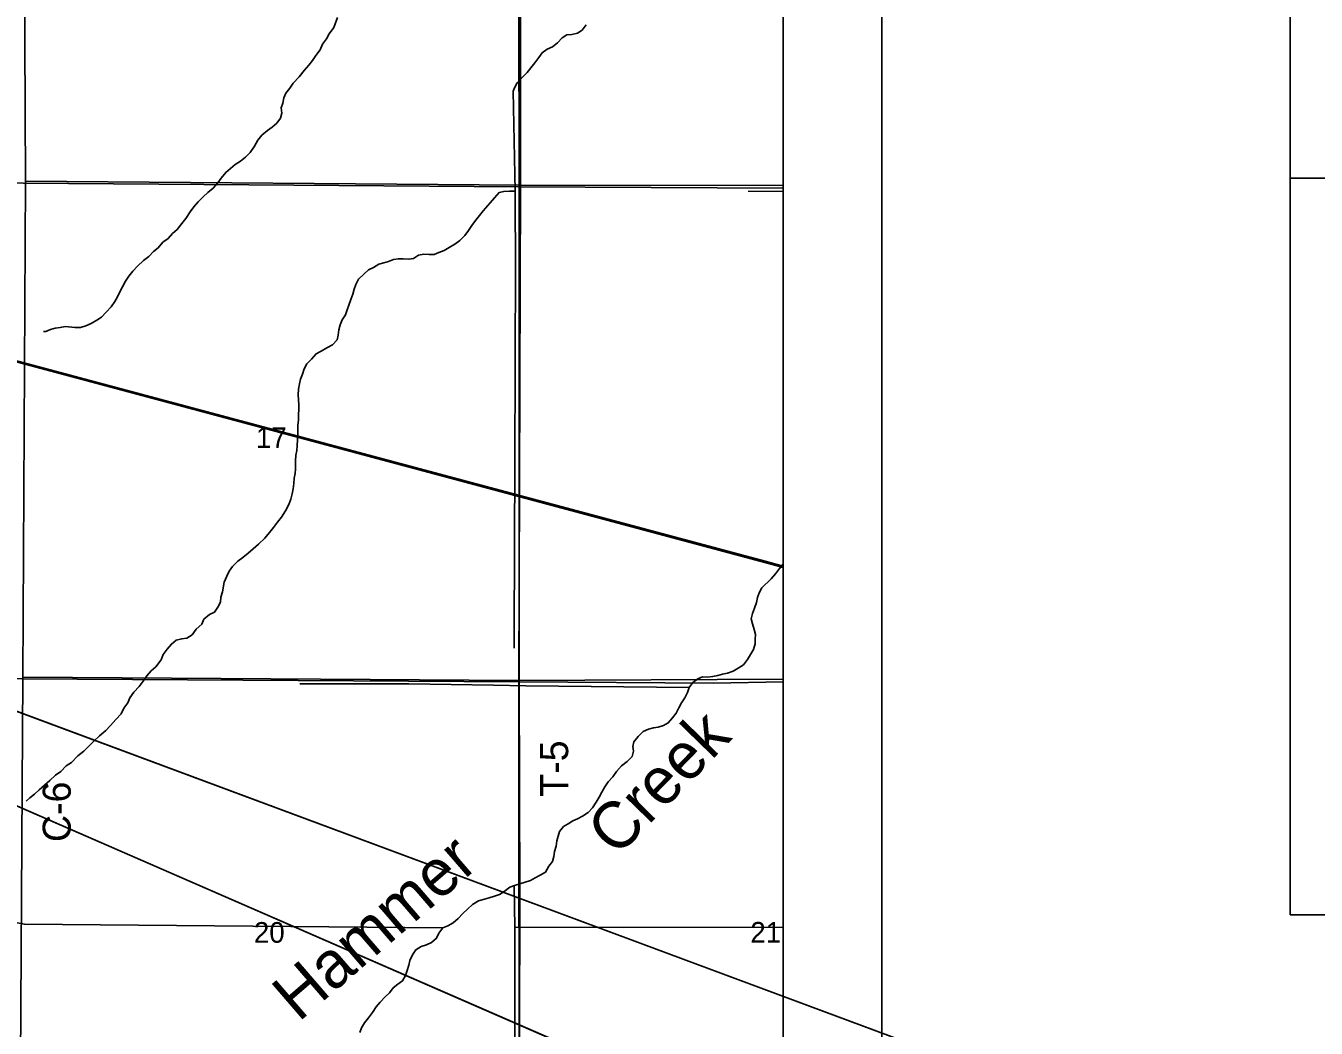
# Model space of a CAD drawing. Extents: x -6.2 to 37.4, y 0.2 to 22.2.
# Drawn here: x 7.714 to 9.021, y 15.692 to 16.707 of the extents above; entities that cross this region are included whole.
import ezdxf

# ---------------------------------------------------------------- set-up
doc = ezdxf.new("R2010")
doc.units = 0
for name, color, linetype in [('GM_X_County_Road', 7, 'Continuous'), ('GM_X_County_Road_Text', 7, 'Continuous'), ('GM_X_Minor_River', 7, 'Continuous'), ('GM_X_Minor_River_Text', 7, 'Continuous'), ('GM_X_Rail_Line', 7, 'Continuous'), ('GM_X_Section', 7, 'Continuous'), ('GM_X_Section_Text', 7, 'Continuous'), ('GM_X_State_Route', 7, 'Continuous'), ('GM_X_Township_Road', 7, 'Continuous'), ('GM_X_Township_Road_Text', 7, 'Continuous'), ('GM_X_US_Shield', 7, 'Continuous'), ('SH_Border', 7, 'Continuous'), ('SH_Cut_Line', 7, 'Continuous'), ('SH_Data', 7, 'Continuous'), ('SH_Text', 7, 'Continuous')]:
    doc.layers.add(name, color=color, linetype=linetype)

msp = doc.modelspace()

# ---------------------------------------------------------------- linework, layer by layer
at = {"layer": 'GM_X_County_Road'}
msp.add_lwpolyline([(7.2, 16.0484), (7.71, 16.0457), (8.2135, 16.0426), (8.4105, 16.0413), (8.4809, 16.0426)], dxfattribs=at)
at = {"layer": 'GM_X_Minor_River'}
for p, q in [((8.4809, 16.5395), (8.4455, 16.5397)), ((8.2092, 15.794), (8.4809, 15.7944))]:
    msp.add_line(p, q, dxfattribs=at)
for points in [[(8.0296, 16.7156), (8.0258, 16.7054), (8.0212, 16.699), (8.0185, 16.6939), (8.0145, 16.6884), (8.012, 16.6829), (8.0078, 16.6772), (8.0042, 16.6721), (8.0006, 16.6672), (7.9958, 16.6619), (7.9907, 16.6556), (7.9846, 16.6492), (7.9813, 16.6441), (7.9773, 16.6391), (7.9752, 16.6342), (7.9741, 16.6289), (7.9727, 16.6242), (7.9731, 16.6187), (7.9718, 16.6137), (7.9683, 16.6086), (7.9634, 16.6046), (7.9586, 16.6012), (7.9531, 16.5963), (7.9489, 16.5914), (7.9457, 16.5852), (7.9413, 16.5789), (7.9365, 16.5742), (7.9314, 16.57), (7.9261, 16.5668), (7.9165, 16.5585), (7.9118, 16.553), (7.9085, 16.5481), (7.9036, 16.5428), (7.8983, 16.5382), (7.8935, 16.5339), (7.8884, 16.5288), (7.8842, 16.5237), (7.8803, 16.5186), (7.876, 16.5119), (7.872, 16.5068), (7.8674, 16.501), (7.8626, 16.4968), (7.8582, 16.4919), (7.8529, 16.4879), (7.848, 16.4824), (7.8432, 16.4785), (7.8385, 16.4735), (7.8331, 16.4694), (7.827, 16.4637), (7.8225, 16.4588), (7.8183, 16.4535), (7.8148, 16.4484), (7.8118, 16.4427)], [(8.2813, 16.7081), (8.2775, 16.7028), (8.2725, 16.6996), (8.267, 16.6985), (8.2617, 16.6979), (8.257, 16.6949), (8.2524, 16.69), (8.2473, 16.6858), (8.2419, 16.6836), (8.2368, 16.6798), (8.2334, 16.6749), (8.2294, 16.6698), (8.2254, 16.6646), (8.2216, 16.6597), (8.2162, 16.6544), (8.2115, 16.6495), (8.2088, 16.6444), (8.2076, 16.6408)], [(8.2076, 16.6408), (8.2094, 16.5398), (8.2098, 16.4563), (8.2095, 16.3766), (8.2092, 16.2524), (8.2088, 16.1947), (8.2084, 16.077)], [(8.2094, 16.5398), (8.2037, 16.5396), (8.198, 16.5395), (8.1932, 16.5382), (8.1885, 16.533), (8.1843, 16.5279), (8.1772, 16.5198), (8.1734, 16.5149), (8.1692, 16.51), (8.1658, 16.5048), (8.1624, 16.4999), (8.1584, 16.4948), (8.1536, 16.4897), (8.1483, 16.4859), (8.1428, 16.4825), (8.1376, 16.4795), (8.1323, 16.4774), (8.1275, 16.4754), (8.1226, 16.4754), (8.1171, 16.4758), (8.1116, 16.4747), (8.1067, 16.4716), (8.1019, 16.4707), (8.096, 16.4713), (8.0913, 16.4713), (8.0864, 16.4704), (8.0814, 16.4685), (8.0765, 16.467), (8.0716, 16.4657), (8.066, 16.4625), (8.0611, 16.46), (8.0562, 16.4557), (8.0508, 16.4504), (8.0483, 16.4453), (8.0464, 16.4403), (8.0451, 16.4352), (8.0432, 16.4301), (8.0411, 16.4242), (8.0395, 16.4195), (8.0376, 16.4144), (8.0345, 16.4093), (8.0324, 16.4043), (8.0309, 16.3992), (8.0303, 16.3939), (8.0293, 16.3892), (8.0244, 16.3842), (8.0187, 16.381), (8.013, 16.3776), (8.0079, 16.375), (8.0033, 16.3697), (7.9985, 16.3648), (7.9959, 16.3597), (7.9943, 16.3545), (7.9922, 16.3492), (7.9911, 16.3445), (7.9901, 16.339), (7.9899, 16.3335), (7.99, 16.3284), (7.9906, 16.3234), (7.9904, 16.3187), (7.9902, 16.3134), (7.99, 16.3077), (7.9896, 16.3027), (7.9894, 16.2976), (7.9893, 16.2929), (7.9891, 16.2881), (7.9887, 16.2819), (7.9883, 16.2769), (7.9876, 16.2722), (7.9872, 16.2667), (7.9871, 16.2585), (7.9867, 16.2538), (7.9856, 16.249), (7.9854, 16.2437), (7.9846, 16.2382), (7.9838, 16.2331), (7.9825, 16.2276), (7.9802, 16.2223), (7.9769, 16.2158), (7.9729, 16.2096), (7.9687, 16.2043), (7.9649, 16.1992), (7.9609, 16.1941), (7.956, 16.1884), (7.9497, 16.1823), (7.9442, 16.1776), (7.9392, 16.1731), (7.9339, 16.1687), (7.9286, 16.1648), (7.9234, 16.1597), (7.9198, 16.1547), (7.9175, 16.1498), (7.9148, 16.1437), (7.9133, 16.1339), (7.9115, 16.1284), (7.9113, 16.1236), (7.9085, 16.1183), (7.905, 16.1132), (7.9001, 16.1108), (7.8942, 16.1062), (7.8921, 16.1011)], [(7.8118, 16.4427), (7.8093, 16.4378), (7.8068, 16.4328), (7.8041, 16.4279), (7.8003, 16.4226), (7.7954, 16.4171), (7.7906, 16.4122), (7.7859, 16.4092), (7.7802, 16.4058), (7.7748, 16.4032), (7.7695, 16.4017), (7.7636, 16.4017), (7.7542, 16.4025), (7.7487, 16.4017), (7.7437, 16.401), (7.739, 16.3995), (7.7342, 16.3974), (7.7318, 16.3976)], [(8.4809, 16.162), (8.4773, 16.1575), (8.4731, 16.152), (8.4689, 16.1469), (8.4594, 16.1378), (8.4567, 16.1329), (8.455, 16.128), (8.4538, 16.1232), (8.4519, 16.1175), (8.4498, 16.112), (8.4486, 16.1067), (8.4498, 16.1014), (8.4516, 16.0957), (8.4528, 16.0908), (8.4527, 16.086), (8.4525, 16.0813), (8.4508, 16.0754), (8.4479, 16.0703), (8.4447, 16.0654), (8.4409, 16.0601), (8.4352, 16.0567), (8.4302, 16.0536), (8.4247, 16.0516), (8.4196, 16.0505), (8.4147, 16.0493), (8.4095, 16.048), (8.4044, 16.0475), (8.3993, 16.0477), (8.3944, 16.0458), (8.3896, 16.042), (8.3858, 16.0371), (8.3839, 16.0318), (8.3812, 16.0265), (8.3781, 16.0214), (8.3751, 16.0164), (8.3724, 16.0111), (8.369, 16.0062), (8.3646, 16.0011), (8.3597, 15.9985), (8.3543, 15.997), (8.3496, 15.996), (8.3447, 15.9947), (8.3391, 15.9923), (8.3342, 15.9874), (8.3298, 15.9821), (8.3287, 15.9773), (8.3294, 15.9724), (8.3279, 15.9673), (8.3229, 15.962), (8.3172, 15.9576), (8.3121, 15.952), (8.3084, 15.9465), (8.3037, 15.9415), (8.3004, 15.9364), (8.2974, 15.9309), (8.2947, 15.926), (8.2916, 15.9209), (8.288, 15.9152), (8.2835, 15.9103), (8.2777, 15.9067), (8.2728, 15.9039), (8.2679, 15.902), (8.2631, 15.8988), (8.2584, 15.8962), (8.2544, 15.8912), (8.253, 15.8863), (8.2517, 15.8816), (8.2509, 15.8764), (8.2493, 15.8709), (8.2486, 15.866), (8.2472, 15.8609), (8.2436, 15.856), (8.2402, 15.8501), (8.2348, 15.8469), (8.2299, 15.8441), (8.225, 15.8416), (8.2196, 15.8397), (8.2143, 15.8382), (8.209, 15.8365), (8.2041, 15.8347), (8.1985, 15.8305), (8.1938, 15.8273), (8.1887, 15.8258), (8.1833, 15.8241), (8.1784, 15.8228), (8.1725, 15.8209), (8.1664, 15.8171), (8.1613, 15.8124), (8.1565, 15.8081), (8.1518, 15.8032), (8.1468, 15.7988), (8.1415, 15.7956), (8.1364, 15.7935), (8.1322, 15.7882), (8.1299, 15.7831), (8.1248, 15.7786), (8.1196, 15.7763), (8.1145, 15.7746), (8.1088, 15.7714), (8.1057, 15.7661), (8.1029, 15.7604)], [(7.8921, 16.1011), (7.8864, 16.0962), (7.8824, 16.0905), (7.8772, 16.0871), (7.8719, 16.0864), (7.8664, 16.0851), (7.8615, 16.0809), (7.8573, 16.0758), (7.8531, 16.0703), (7.8512, 16.065), (7.8458, 16.058), (7.8409, 16.054), (7.8367, 16.0487), (7.8327, 16.0434), (7.8287, 16.0379), (7.8235, 16.0323), (7.8195, 16.0264), (7.8172, 16.0215), (7.8132, 16.0162), (7.8104, 16.0105), (7.8052, 16.0046), (7.7999, 15.9986), (7.7949, 15.9933), (7.7887, 15.988), (7.7828, 15.9827), (7.7776, 15.9774), (7.7729, 15.9725), (7.7668, 15.9677), (7.7603, 15.9609), (7.755, 15.9577), (7.7493, 15.9521), (7.7439, 15.9481), (7.7382, 15.9428), (7.7329, 15.9381), (7.7276, 15.9333), (7.7228, 15.929), (7.718, 15.9252), (7.7144, 15.9218)], [(8.3858, 16.0371), (8.2204, 16.0386), (8.1876, 16.0393), (8.1018, 16.0406), (7.9916, 16.0406)], [(8.2084, 15.8363), (8.2092, 15.794), (8.2096, 15.5372), (8.2053, 15.0456)], [(8.1364, 15.7935), (7.7126, 15.7973), (7.7037, 15.799), (7.2071, 15.8029)], [(8.1029, 15.7604), (8.1019, 15.7557), (8.1, 15.7504), (8.0984, 15.7455), (8.0956, 15.7401), (8.0906, 15.7364), (8.0859, 15.7328), (8.0823, 15.7277), (8.0775, 15.7235), (8.0727, 15.7184), (8.0687, 15.7135), (8.0649, 15.7078), (8.0611, 15.7025), (8.0571, 15.6974), (8.0539, 15.6925), (8.0523, 15.6875)]]:
    msp.add_lwpolyline(points, dxfattribs=at)
at = {"layer": 'GM_X_Rail_Line'}
for points in [[(8.4809, 14.5412), (8.4809, 17.5483), (8.2113, 17.5513), (7.7055, 17.5562), (7.2148, 17.5622), (7.2113, 17.3076), (7.2111, 17.301), (7.2085, 17.0597), (7.2085, 17.0529), (7.2064, 16.5582), (7.2, 16.0578), (7.1999, 16.0487), (7.1984, 15.7978), (7.1964, 15.5569)], [(5.0809, 17.0784), (5.2461, 17.0333), (5.5636, 16.949), (5.7619, 16.8949), (6.2912, 16.7521), (6.3632, 16.7329), (6.7711, 16.6222), (7.0142, 16.5565), (7.2044, 16.5028), (7.7111, 16.3663), (8.4626, 16.1648), (8.4809, 16.1598)], [(5.0809, 17.0771), (5.2458, 17.0321), (5.5632, 16.9478), (5.7615, 16.8937), (5.7615, 16.8937), (6.291, 16.7508), (6.363, 16.7319), (6.7708, 16.621), (6.7708, 16.621), (7.0139, 16.5552), (7.2041, 16.5016), (7.7108, 16.3651), (7.7111, 16.3663), (7.7108, 16.3651), (8.4623, 16.1636), (8.4809, 16.1586)]]:
    msp.add_lwpolyline(points, dxfattribs=at)
at = {"layer": 'GM_X_Section'}
for points in [[(7.7113, 17.0508), (8.2148, 17.0483), (8.2149, 16.5457), (7.7136, 16.5497)], [(7.7136, 16.5497), (8.2149, 16.5457), (8.2131, 16.0441), (7.7109, 16.0475)], [(7.7109, 16.0475), (8.2131, 16.0441), (8.2135, 15.5438), (7.7079, 15.546)]]:
    msp.add_lwpolyline(points, close=True, dxfattribs=at)
at = {"layer": 'GM_X_State_Route'}
msp.add_lwpolyline([(7.2066, 16.5579), (7.2118, 16.5577), (7.2419, 16.5488), (7.7118, 16.5478), (8.2136, 16.5441), (8.4809, 16.5428)], dxfattribs=at)
at = {"layer": 'GM_X_Township_Road'}
for p, q in [((8.2136, 16.5441), (8.2131, 17.0464)), ((8.2135, 16.0426), (8.2136, 16.5441))]:
    msp.add_line(p, q, dxfattribs=at)
msp.add_lwpolyline([(8.2136, 15.542), (8.2142, 15.8266), (8.2135, 16.0426)], dxfattribs=at)
at = {"layer": 'GM_X_US_Shield'}
for points in [[(8.4809, 16.5453), (8.4809, 17.0479), (8.2148, 17.0483), (8.2149, 16.5457)], [(8.4809, 16.0456), (8.4809, 16.5453), (8.2149, 16.5457), (8.2131, 16.0441)], [(8.4809, 15.5436), (8.4809, 16.0456), (8.2131, 16.0441), (8.2135, 15.5438)]]:
    msp.add_lwpolyline(points, close=True, dxfattribs=at)
at = {"layer": 'SH_Border'}
for p, q in [((6.2023, 16.5714), (8.9944, 15.5335)), ((8.9944, 15.3553), (6.2023, 16.5714))]:
    msp.add_line(p, q, dxfattribs=at)
at = {"layer": 'SH_Cut_Line'}
msp.add_lwpolyline([(8.4809, 14.5412), (8.4809, 17.7074), (5.0809, 17.7074), (5.0809, 14.5732)], dxfattribs=at)
at = {"layer": 'SH_Data'}
for p, q in [((8.5809, 21.2074), (8.5809, 14.2074)), ((8.4809, 21.1074), (8.4809, 14.3074))]:
    msp.add_line(p, q, dxfattribs=at)
msp.add_lwpolyline([(8.9944, 15.5335), (6.2023, 16.5714), (8.9944, 15.3553)], close=True, dxfattribs=at)
at = {"layer": 'SH_Text'}
for points in [[(8.9944, 16.9093), (12.5069, 16.9093), (12.5069, 16.5529), (8.9944, 16.5529)], [(8.9944, 16.5529), (10.6919, 16.5529), (10.6919, 15.8069), (8.9944, 15.8069)]]:
    msp.add_lwpolyline(points, close=True, dxfattribs=at)

# ---------------------------------------------------------------- texts
at = {"layer": 'GM_X_County_Road_Text'}
msp.add_text('C-6', height=0.02841, rotation=90, dxfattribs=at).set_placement((7.7595, 15.8805))
at = {"layer": 'GM_X_Minor_River_Text'}
for s, rotation, p in [('Creek', 45.7899, (8.3125, 15.8644)), ('Hammer', 40.7801, (7.9902, 15.6975))]:
    msp.add_text(s, height=0.04737, rotation=rotation, dxfattribs=at).set_placement(p)
at = {"layer": 'GM_X_Section_Text'}
for s, p in [('17', (7.947, 16.2796)), ('20', (7.945, 15.7785)), ('21', (8.4477, 15.7786))]:
    msp.add_text(s, height=0.02093, rotation=0, dxfattribs=at).set_placement(p)
at = {"layer": 'GM_X_Township_Road_Text'}
msp.add_text('T-5', height=0.02841, rotation=90, dxfattribs=at).set_placement((8.2632, 15.9264))

doc.saveas('drawing.dxf')
